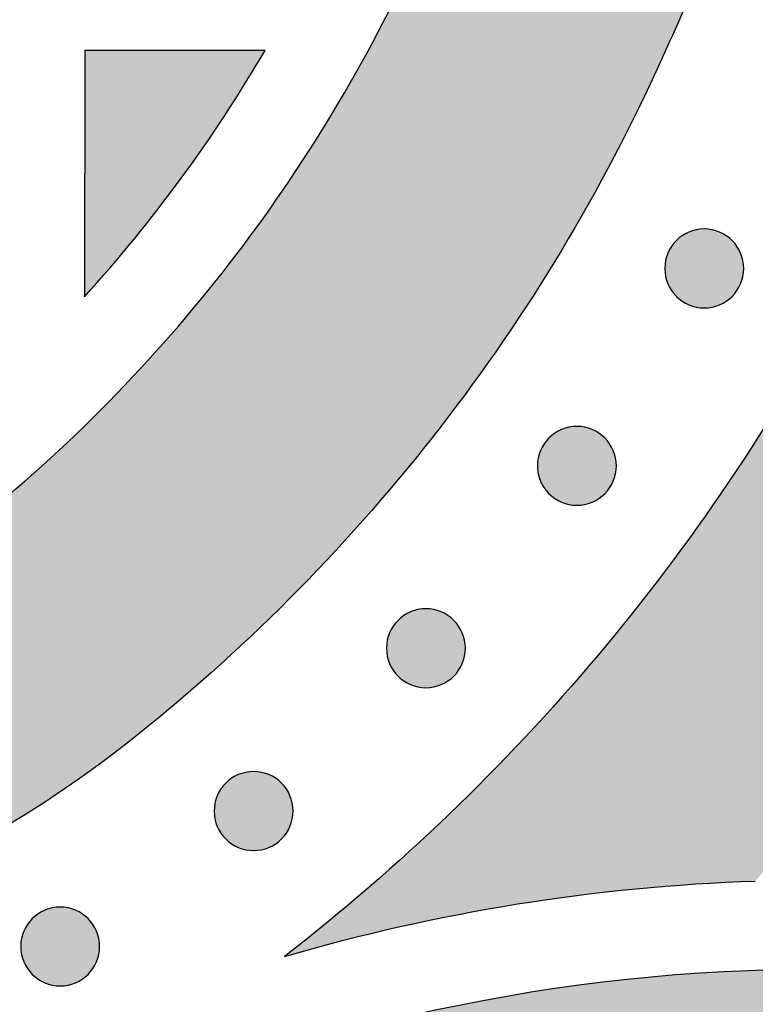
# Model space of a CAD drawing. Header units: millimetres. Extents: x -3873 to -97, y 912 to 4165.
# Tile 372 of 725: x -3300 to -3266, y 1863 to 1908. Entities that reach past the tile are written whole.
import ezdxf

# ---------------------------------------------------------------- set-up
doc = ezdxf.new("R2010")
doc.units = ezdxf.units.MM
doc.layers.add('pattern', color=7, linetype='Continuous', true_color=0x000000)

msp = doc.modelspace()

# ---------------------------------------------------------------- hatches: boundary and pattern name
at = {"layer": 'pattern'}
for points in [[(-3328.195, 1875.591), (-3327.316, 1875.599), (-3326.434, 1875.626), (-3325.551, 1875.671), (-3324.665, 1875.735), (-3323.779, 1875.818), (-3322.893, 1875.919), (-3322.007, 1876.04), (-3321.122, 1876.179), (-3320.238, 1876.338), (-3319.357, 1876.516), (-3318.479, 1876.712), (-3317.604, 1876.928), (-3316.732, 1877.162), (-3315.866, 1877.415), (-3315.005, 1877.687), (-3314.149, 1877.977), (-3313.3, 1878.285), (-3312.458, 1878.611), (-3311.623, 1878.955), (-3310.797, 1879.316), (-3309.979, 1879.695), (-3309.17, 1880.09), (-3308.371, 1880.502), (-3307.582, 1880.93), (-3306.804, 1881.374), (-3306.037, 1881.834), (-3305.281, 1882.308), (-3304.538, 1882.797), (-3303.807, 1883.301), (-3303.088, 1883.817), (-3302.383, 1884.348), (-3301.692, 1884.891), (-3300.111, 1886.196), (-3298.564, 1887.552), (-3297.054, 1888.956), (-3295.583, 1890.407), (-3294.153, 1891.904), (-3292.765, 1893.444), (-3291.423, 1895.025), (-3290.127, 1896.647), (-3288.88, 1898.306), (-3287.682, 1900), (-3286.537, 1901.727), (-3285.444, 1903.485), (-3284.405, 1905.272), (-3283.422, 1907.084), (-3282.494, 1908.92), (-3281.623, 1910.776), (-3275.031, 1925.437), (-3268.732, 1910.172), (-3270.686, 1905.838), (-3271.706, 1903.665), (-3272.792, 1901.516), (-3273.944, 1899.394), (-3275.16, 1897.302), (-3276.439, 1895.243), (-3277.781, 1893.22), (-3279.183, 1891.237), (-3280.643, 1889.294), (-3282.16, 1887.396), (-3283.732, 1885.544), (-3285.357, 1883.741), (-3287.032, 1881.988), (-3288.755, 1880.289), (-3290.523, 1878.645), (-3292.334, 1877.058), (-3294.185, 1875.529), (-3295.072, 1874.832), (-3295.978, 1874.151), (-3296.9, 1873.488), (-3297.838, 1872.842), (-3298.793, 1872.214), (-3299.762, 1871.605), (-3300.747, 1871.015), (-3301.746, 1870.445), (-3302.759, 1869.895), (-3303.784, 1869.367), (-3304.823, 1868.859), (-3305.872, 1868.373), (-3306.933, 1867.909), (-3308.005, 1867.468), (-3309.086, 1867.049), (-3310.176, 1866.653), (-3311.274, 1866.281), (-3312.38, 1865.933), (-3313.492, 1865.608), (-3314.61, 1865.307), (-3315.734, 1865.03), (-3316.861, 1864.778), (-3317.993, 1864.55), (-3319.127, 1864.346), (-3320.263, 1864.167), (-3321.4, 1864.012), (-3322.538, 1863.882), (-3323.675, 1863.776), (-3324.812, 1863.694), (-3325.946, 1863.636), (-3327.078, 1863.601), (-3328.207, 1863.591), (-3329.335, 1863.602), (-3330.467, 1863.638), (-3331.602, 1863.697), (-3332.738, 1863.78), (-3333.875, 1863.887), (-3335.013, 1864.019), (-3336.15, 1864.175), (-3337.286, 1864.355), (-3338.42, 1864.56), (-3339.551, 1864.789), (-3340.679, 1865.042), (-3341.802, 1865.32), (-3342.92, 1865.622), (-3344.032, 1865.948), (-3345.137, 1866.297), (-3346.235, 1866.671), (-3347.324, 1867.067), (-3348.405, 1867.487), (-3349.476, 1867.929), (-3350.537, 1868.394), (-3351.586, 1868.881), (-3352.624, 1869.39), (-3353.649, 1869.92), (-3354.661, 1870.47), (-3355.66, 1871.041), (-3356.644, 1871.632), (-3357.613, 1872.242), (-3358.567, 1872.871), (-3359.505, 1873.518), (-3360.426, 1874.182), (-3361.331, 1874.863), (-3362.218, 1875.561), (-3364.067, 1877.092), (-3365.877, 1878.681), (-3367.643, 1880.327), (-3369.364, 1882.028), (-3371.037, 1883.781), (-3372.66, 1885.586), (-3374.231, 1887.44), (-3375.746, 1889.339), (-3377.205, 1891.283), (-3378.605, 1893.268), (-3379.944, 1895.292), (-3381.222, 1897.352), (-3382.436, 1899.445), (-3383.586, 1901.568), (-3384.67, 1903.719), (-3385.687, 1905.893), (-3387.637, 1910.228), (-3381.323, 1925.488), (-3374.746, 1910.82), (-3373.876, 1908.963), (-3372.951, 1907.127), (-3371.969, 1905.314), (-3370.932, 1903.526), (-3369.841, 1901.767), (-3368.697, 1900.038), (-3367.501, 1898.343), (-3366.255, 1896.683), (-3364.961, 1895.06), (-3363.62, 1893.477), (-3362.234, 1891.936), (-3360.805, 1890.438), (-3359.335, 1888.986), (-3357.826, 1887.58), (-3356.281, 1886.223), (-3354.702, 1884.916), (-3354.011, 1884.372), (-3353.306, 1883.841), (-3352.588, 1883.324), (-3351.858, 1882.82), (-3351.115, 1882.33), (-3350.359, 1881.855), (-3349.593, 1881.395), (-3348.815, 1880.95), (-3348.027, 1880.521), (-3347.228, 1880.108), (-3346.42, 1879.712), (-3345.602, 1879.333), (-3344.776, 1878.971), (-3343.942, 1878.626), (-3343.1, 1878.299), (-3342.251, 1877.99), (-3341.396, 1877.699), (-3340.535, 1877.427), (-3339.668, 1877.173), (-3338.797, 1876.938), (-3337.922, 1876.721), (-3337.044, 1876.524), (-3336.163, 1876.346), (-3335.28, 1876.186), (-3334.395, 1876.046), (-3333.509, 1875.924), (-3332.623, 1875.822), (-3331.737, 1875.738), (-3330.852, 1875.673), (-3329.968, 1875.627), (-3329.086, 1875.6)], [(-3296.629, 1895.176), (-3295.493, 1896.462), (-3294.388, 1897.779), (-3293.318, 1899.124), (-3292.283, 1900.498), (-3291.283, 1901.897), (-3290.321, 1903.322), (-3289.397, 1904.771), (-3288.511, 1906.241), (-3296.619, 1906.249)], [(-3270.017, 1897.701), (-3269.989, 1897.729), (-3269.959, 1897.756), (-3269.93, 1897.783), (-3269.899, 1897.809), (-3269.867, 1897.835), (-3269.835, 1897.86), (-3269.801, 1897.884), (-3269.767, 1897.908), (-3269.732, 1897.932), (-3269.697, 1897.955), (-3269.66, 1897.976), (-3269.623, 1897.998), (-3269.585, 1898.018), (-3269.546, 1898.038), (-3269.507, 1898.057), (-3269.466, 1898.075), (-3269.426, 1898.092), (-3269.384, 1898.108), (-3269.342, 1898.123), (-3269.3, 1898.137), (-3269.257, 1898.15), (-3269.213, 1898.162), (-3269.17, 1898.173), (-3269.125, 1898.183), (-3269.081, 1898.191), (-3269.036, 1898.199), (-3268.99, 1898.205), (-3268.945, 1898.21), (-3268.899, 1898.215), (-3268.853, 1898.218), (-3268.808, 1898.219), (-3268.762, 1898.22), (-3268.716, 1898.219), (-3268.67, 1898.217), (-3268.624, 1898.214), (-3268.578, 1898.21), (-3268.533, 1898.205), (-3268.488, 1898.198), (-3268.443, 1898.191), (-3268.398, 1898.182), (-3268.354, 1898.172), (-3268.31, 1898.161), (-3268.266, 1898.149), (-3268.223, 1898.136), (-3268.181, 1898.122), (-3268.139, 1898.106), (-3268.098, 1898.09), (-3268.057, 1898.073), (-3268.017, 1898.055), (-3267.978, 1898.036), (-3267.939, 1898.017), (-3267.901, 1897.996), (-3267.864, 1897.975), (-3267.827, 1897.953), (-3267.791, 1897.93), (-3267.757, 1897.907), (-3267.722, 1897.882), (-3267.689, 1897.858), (-3267.657, 1897.832), (-3267.625, 1897.807), (-3267.594, 1897.78), (-3267.565, 1897.754), (-3267.536, 1897.726), (-3267.507, 1897.699), (-3267.48, 1897.671), (-3267.453, 1897.642), (-3267.426, 1897.612), (-3267.4, 1897.581), (-3267.374, 1897.549), (-3267.349, 1897.517), (-3267.324, 1897.484), (-3267.3, 1897.449), (-3267.277, 1897.415), (-3267.254, 1897.379), (-3267.232, 1897.342), (-3267.211, 1897.305), (-3267.191, 1897.267), (-3267.171, 1897.228), (-3267.152, 1897.189), (-3267.134, 1897.149), (-3267.117, 1897.108), (-3267.101, 1897.067), (-3267.086, 1897.025), (-3267.072, 1896.982), (-3267.059, 1896.939), (-3267.047, 1896.896), (-3267.036, 1896.852), (-3267.026, 1896.807), (-3267.018, 1896.763), (-3267.01, 1896.718), (-3267.004, 1896.673), (-3266.998, 1896.627), (-3266.994, 1896.581), (-3266.991, 1896.536), (-3266.99, 1896.49), (-3266.989, 1896.444), (-3266.99, 1896.398), (-3266.991, 1896.352), (-3266.994, 1896.306), (-3266.999, 1896.261), (-3267.004, 1896.215), (-3267.011, 1896.17), (-3267.018, 1896.125), (-3267.027, 1896.08), (-3267.037, 1896.036), (-3267.048, 1895.992), (-3267.06, 1895.949), (-3267.073, 1895.906), (-3267.087, 1895.863), (-3267.102, 1895.821), (-3267.119, 1895.78), (-3267.136, 1895.739), (-3267.154, 1895.699), (-3267.172, 1895.66), (-3267.192, 1895.621), (-3267.213, 1895.583), (-3267.234, 1895.546), (-3267.256, 1895.509), (-3267.279, 1895.474), (-3267.302, 1895.439), (-3267.326, 1895.405), (-3267.351, 1895.371), (-3267.376, 1895.339), (-3267.402, 1895.307), (-3267.428, 1895.277), (-3267.455, 1895.247), (-3267.482, 1895.218), (-3267.51, 1895.19), (-3267.538, 1895.162), (-3267.567, 1895.135), (-3267.597, 1895.108), (-3267.628, 1895.082), (-3267.659, 1895.056), (-3267.692, 1895.031), (-3267.725, 1895.007), (-3267.759, 1894.983), (-3267.794, 1894.959), (-3267.83, 1894.937), (-3267.867, 1894.915), (-3267.904, 1894.893), (-3267.942, 1894.873), (-3267.981, 1894.853), (-3268.02, 1894.834), (-3268.06, 1894.816), (-3268.101, 1894.799), (-3268.142, 1894.783), (-3268.184, 1894.768), (-3268.227, 1894.754), (-3268.27, 1894.741), (-3268.313, 1894.729), (-3268.357, 1894.718), (-3268.401, 1894.709), (-3268.446, 1894.7), (-3268.491, 1894.692), (-3268.536, 1894.686), (-3268.582, 1894.681), (-3268.627, 1894.676), (-3268.673, 1894.673), (-3268.719, 1894.672), (-3268.765, 1894.671), (-3268.811, 1894.672), (-3268.857, 1894.674), (-3268.903, 1894.677), (-3268.948, 1894.681), (-3268.994, 1894.686), (-3269.039, 1894.693), (-3269.084, 1894.7), (-3269.129, 1894.709), (-3269.173, 1894.719), (-3269.217, 1894.73), (-3269.26, 1894.742), (-3269.303, 1894.755), (-3269.346, 1894.769), (-3269.388, 1894.785), (-3269.429, 1894.801), (-3269.47, 1894.818), (-3269.51, 1894.836), (-3269.549, 1894.855), (-3269.588, 1894.874), (-3269.626, 1894.895), (-3269.663, 1894.916), (-3269.699, 1894.938), (-3269.735, 1894.961), (-3269.77, 1894.984), (-3269.804, 1895.009), (-3269.837, 1895.033), (-3269.87, 1895.059), (-3269.901, 1895.084), (-3269.932, 1895.111), (-3269.962, 1895.137), (-3269.991, 1895.165), (-3270.019, 1895.192), (-3270.047, 1895.22), (-3270.074, 1895.249), (-3270.1, 1895.279), (-3270.127, 1895.31), (-3270.152, 1895.342), (-3270.178, 1895.374), (-3270.202, 1895.407), (-3270.226, 1895.442), (-3270.25, 1895.476), (-3270.272, 1895.512), (-3270.294, 1895.549), (-3270.316, 1895.586), (-3270.336, 1895.624), (-3270.356, 1895.663), (-3270.374, 1895.702), (-3270.392, 1895.742), (-3270.409, 1895.783), (-3270.425, 1895.824), (-3270.44, 1895.866), (-3270.455, 1895.909), (-3270.468, 1895.952), (-3270.48, 1895.995), (-3270.49, 1896.039), (-3270.5, 1896.084), (-3270.509, 1896.128), (-3270.517, 1896.173), (-3270.523, 1896.218), (-3270.528, 1896.264), (-3270.532, 1896.31), (-3270.535, 1896.355), (-3270.537, 1896.401), (-3270.538, 1896.447), (-3270.537, 1896.493), (-3270.535, 1896.539), (-3270.532, 1896.585), (-3270.528, 1896.63), (-3270.523, 1896.676), (-3270.516, 1896.721), (-3270.508, 1896.766), (-3270.5, 1896.811), (-3270.49, 1896.855), (-3270.479, 1896.899), (-3270.467, 1896.942), (-3270.453, 1896.985), (-3270.439, 1897.028), (-3270.424, 1897.07), (-3270.408, 1897.111), (-3270.391, 1897.152), (-3270.373, 1897.192), (-3270.354, 1897.231), (-3270.334, 1897.27), (-3270.314, 1897.308), (-3270.293, 1897.345), (-3270.271, 1897.382), (-3270.248, 1897.417), (-3270.224, 1897.452), (-3270.2, 1897.486), (-3270.176, 1897.52), (-3270.15, 1897.552), (-3270.125, 1897.584), (-3270.098, 1897.614), (-3270.071, 1897.644), (-3270.044, 1897.673)], [(-3287.639, 1865.516), (-3285.053, 1866.229), (-3282.442, 1866.861), (-3279.81, 1867.412), (-3277.16, 1867.879), (-3274.497, 1868.264), (-3271.825, 1868.564), (-3269.147, 1868.779), (-3266.468, 1868.91), (-3265.171, 1870.386), (-3263.902, 1871.886), (-3262.661, 1873.41), (-3261.448, 1874.958), (-3260.265, 1876.528), (-3259.111, 1878.12), (-3257.988, 1879.733), (-3256.896, 1881.365), (-3262.618, 1895.232), (-3263.788, 1893.1), (-3265.016, 1890.996), (-3266.302, 1888.919), (-3267.644, 1886.874), (-3269.042, 1884.862), (-3270.494, 1882.886), (-3271.999, 1880.947), (-3273.555, 1879.049), (-3275.161, 1877.192), (-3276.815, 1875.379), (-3278.515, 1873.611), (-3280.259, 1871.891), (-3282.046, 1870.22), (-3283.873, 1868.6), (-3285.738, 1867.031)], [(-3275.744, 1888.828), (-3275.715, 1888.856), (-3275.686, 1888.883), (-3275.657, 1888.91), (-3275.626, 1888.936), (-3275.594, 1888.962), (-3275.562, 1888.987), (-3275.528, 1889.011), (-3275.494, 1889.035), (-3275.459, 1889.059), (-3275.424, 1889.081), (-3275.387, 1889.103), (-3275.35, 1889.125), (-3275.312, 1889.145), (-3275.273, 1889.165), (-3275.234, 1889.184), (-3275.193, 1889.201), (-3275.153, 1889.218), (-3275.111, 1889.235), (-3275.069, 1889.25), (-3275.027, 1889.264), (-3274.984, 1889.277), (-3274.94, 1889.289), (-3274.896, 1889.3), (-3274.852, 1889.309), (-3274.808, 1889.318), (-3274.763, 1889.326), (-3274.717, 1889.332), (-3274.672, 1889.337), (-3274.626, 1889.342), (-3274.58, 1889.344), (-3274.534, 1889.346), (-3274.489, 1889.347), (-3274.443, 1889.346), (-3274.397, 1889.344), (-3274.351, 1889.341), (-3274.305, 1889.337), (-3274.26, 1889.332), (-3274.215, 1889.325), (-3274.17, 1889.318), (-3274.125, 1889.309), (-3274.081, 1889.299), (-3274.037, 1889.288), (-3273.993, 1889.276), (-3273.95, 1889.263), (-3273.908, 1889.249), (-3273.866, 1889.233), (-3273.825, 1889.217), (-3273.784, 1889.2), (-3273.744, 1889.182), (-3273.705, 1889.163), (-3273.666, 1889.144), (-3273.628, 1889.123), (-3273.591, 1889.102), (-3273.554, 1889.08), (-3273.518, 1889.057), (-3273.483, 1889.033), (-3273.449, 1889.009), (-3273.416, 1888.985), (-3273.384, 1888.959), (-3273.352, 1888.934), (-3273.321, 1888.907), (-3273.292, 1888.881), (-3273.263, 1888.853), (-3273.234, 1888.826), (-3273.207, 1888.798), (-3273.18, 1888.769), (-3273.153, 1888.739), (-3273.127, 1888.708), (-3273.101, 1888.676), (-3273.076, 1888.644), (-3273.051, 1888.611), (-3273.027, 1888.576), (-3273.004, 1888.542), (-3272.981, 1888.506), (-3272.959, 1888.469), (-3272.938, 1888.432), (-3272.918, 1888.394), (-3272.898, 1888.355), (-3272.879, 1888.316), (-3272.861, 1888.276), (-3272.844, 1888.235), (-3272.828, 1888.194), (-3272.813, 1888.152), (-3272.799, 1888.109), (-3272.786, 1888.066), (-3272.774, 1888.023), (-3272.763, 1887.979), (-3272.753, 1887.934), (-3272.745, 1887.89), (-3272.737, 1887.845), (-3272.731, 1887.8), (-3272.725, 1887.754), (-3272.721, 1887.708), (-3272.718, 1887.663), (-3272.717, 1887.617), (-3272.716, 1887.571), (-3272.717, 1887.525), (-3272.718, 1887.479), (-3272.721, 1887.433), (-3272.726, 1887.388), (-3272.731, 1887.342), (-3272.737, 1887.297), (-3272.745, 1887.252), (-3272.754, 1887.207), (-3272.764, 1887.163), (-3272.775, 1887.119), (-3272.787, 1887.076), (-3272.8, 1887.033), (-3272.814, 1886.99), (-3272.829, 1886.948), (-3272.846, 1886.907), (-3272.863, 1886.866), (-3272.881, 1886.826), (-3272.899, 1886.787), (-3272.919, 1886.748), (-3272.94, 1886.71), (-3272.961, 1886.673), (-3272.983, 1886.636), (-3273.006, 1886.601), (-3273.029, 1886.566), (-3273.053, 1886.532), (-3273.078, 1886.498), (-3273.103, 1886.466), (-3273.129, 1886.434), (-3273.155, 1886.404), (-3273.182, 1886.374), (-3273.209, 1886.345), (-3273.237, 1886.317), (-3273.265, 1886.289), (-3273.294, 1886.262), (-3273.324, 1886.235), (-3273.355, 1886.209), (-3273.386, 1886.183), (-3273.419, 1886.158), (-3273.452, 1886.134), (-3273.486, 1886.11), (-3273.521, 1886.086), (-3273.557, 1886.063), (-3273.593, 1886.041), (-3273.631, 1886.02), (-3273.669, 1886), (-3273.708, 1885.98), (-3273.747, 1885.961), (-3273.787, 1885.943), (-3273.828, 1885.926), (-3273.869, 1885.91), (-3273.911, 1885.895), (-3273.954, 1885.881), (-3273.997, 1885.868), (-3274.04, 1885.856), (-3274.084, 1885.845), (-3274.128, 1885.835), (-3274.173, 1885.827), (-3274.218, 1885.819), (-3274.263, 1885.813), (-3274.309, 1885.807), (-3274.354, 1885.803), (-3274.4, 1885.8), (-3274.446, 1885.799), (-3274.492, 1885.798), (-3274.538, 1885.799), (-3274.584, 1885.801), (-3274.63, 1885.804), (-3274.675, 1885.808), (-3274.721, 1885.813), (-3274.766, 1885.82), (-3274.811, 1885.827), (-3274.855, 1885.836), (-3274.9, 1885.846), (-3274.944, 1885.857), (-3274.987, 1885.869), (-3275.03, 1885.882), (-3275.073, 1885.896), (-3275.114, 1885.912), (-3275.156, 1885.928), (-3275.197, 1885.945), (-3275.237, 1885.963), (-3275.276, 1885.982), (-3275.315, 1886.001), (-3275.353, 1886.022), (-3275.39, 1886.043), (-3275.426, 1886.065), (-3275.462, 1886.088), (-3275.497, 1886.111), (-3275.531, 1886.136), (-3275.564, 1886.16), (-3275.597, 1886.185), (-3275.628, 1886.211), (-3275.659, 1886.238), (-3275.689, 1886.264), (-3275.718, 1886.291), (-3275.746, 1886.319), (-3275.774, 1886.347), (-3275.801, 1886.376), (-3275.827, 1886.406), (-3275.854, 1886.437), (-3275.879, 1886.469), (-3275.905, 1886.501), (-3275.929, 1886.534), (-3275.953, 1886.568), (-3275.977, 1886.603), (-3275.999, 1886.639), (-3276.021, 1886.676), (-3276.042, 1886.713), (-3276.063, 1886.751), (-3276.083, 1886.79), (-3276.101, 1886.829), (-3276.119, 1886.869), (-3276.136, 1886.91), (-3276.152, 1886.951), (-3276.167, 1886.993), (-3276.181, 1887.036), (-3276.195, 1887.079), (-3276.207, 1887.122), (-3276.217, 1887.166), (-3276.227, 1887.211), (-3276.236, 1887.255), (-3276.244, 1887.3), (-3276.25, 1887.345), (-3276.255, 1887.391), (-3276.259, 1887.437), (-3276.262, 1887.482), (-3276.264, 1887.528), (-3276.265, 1887.574), (-3276.264, 1887.62), (-3276.262, 1887.666), (-3276.259, 1887.712), (-3276.255, 1887.757), (-3276.25, 1887.803), (-3276.243, 1887.848), (-3276.235, 1887.893), (-3276.227, 1887.938), (-3276.217, 1887.982), (-3276.206, 1888.026), (-3276.194, 1888.069), (-3276.18, 1888.112), (-3276.166, 1888.155), (-3276.151, 1888.197), (-3276.135, 1888.238), (-3276.118, 1888.279), (-3276.1, 1888.319), (-3276.081, 1888.358), (-3276.061, 1888.397), (-3276.041, 1888.435), (-3276.02, 1888.472), (-3275.997, 1888.509), (-3275.975, 1888.544), (-3275.951, 1888.579), (-3275.927, 1888.613), (-3275.902, 1888.647), (-3275.877, 1888.679), (-3275.851, 1888.711), (-3275.825, 1888.741), (-3275.798, 1888.771), (-3275.771, 1888.8)], [(-3282.532, 1880.63), (-3282.504, 1880.657), (-3282.475, 1880.684), (-3282.445, 1880.711), (-3282.414, 1880.737), (-3282.382, 1880.763), (-3282.35, 1880.788), (-3282.317, 1880.813), (-3282.282, 1880.837), (-3282.248, 1880.86), (-3282.212, 1880.883), (-3282.175, 1880.905), (-3282.138, 1880.926), (-3282.1, 1880.947), (-3282.061, 1880.966), (-3282.022, 1880.985), (-3281.982, 1881.003), (-3281.941, 1881.02), (-3281.9, 1881.036), (-3281.858, 1881.051), (-3281.815, 1881.065), (-3281.772, 1881.078), (-3281.729, 1881.09), (-3281.685, 1881.101), (-3281.64, 1881.111), (-3281.596, 1881.12), (-3281.551, 1881.127), (-3281.505, 1881.134), (-3281.46, 1881.139), (-3281.414, 1881.143), (-3281.369, 1881.146), (-3281.323, 1881.148), (-3281.277, 1881.148), (-3281.231, 1881.148), (-3281.185, 1881.146), (-3281.139, 1881.143), (-3281.094, 1881.139), (-3281.048, 1881.133), (-3281.003, 1881.127), (-3280.958, 1881.119), (-3280.913, 1881.11), (-3280.869, 1881.1), (-3280.825, 1881.089), (-3280.782, 1881.077), (-3280.739, 1881.064), (-3280.696, 1881.05), (-3280.654, 1881.035), (-3280.613, 1881.019), (-3280.572, 1881.002), (-3280.532, 1880.984), (-3280.493, 1880.965), (-3280.454, 1880.945), (-3280.416, 1880.925), (-3280.379, 1880.903), (-3280.342, 1880.881), (-3280.307, 1880.858), (-3280.272, 1880.835), (-3280.238, 1880.811), (-3280.204, 1880.786), (-3280.172, 1880.761), (-3280.14, 1880.735), (-3280.11, 1880.709), (-3280.08, 1880.682), (-3280.051, 1880.655), (-3280.023, 1880.627), (-3279.995, 1880.599), (-3279.968, 1880.57), (-3279.941, 1880.54), (-3279.915, 1880.51), (-3279.889, 1880.478), (-3279.864, 1880.445), (-3279.84, 1880.412), (-3279.816, 1880.378), (-3279.792, 1880.343), (-3279.769, 1880.307), (-3279.747, 1880.271), (-3279.726, 1880.233), (-3279.706, 1880.195), (-3279.686, 1880.157), (-3279.667, 1880.117), (-3279.649, 1880.077), (-3279.632, 1880.036), (-3279.616, 1879.995), (-3279.601, 1879.953), (-3279.587, 1879.911), (-3279.574, 1879.868), (-3279.562, 1879.824), (-3279.551, 1879.78), (-3279.541, 1879.736), (-3279.533, 1879.691), (-3279.525, 1879.646), (-3279.519, 1879.601), (-3279.513, 1879.556), (-3279.509, 1879.51), (-3279.506, 1879.464), (-3279.505, 1879.418), (-3279.504, 1879.372), (-3279.505, 1879.326), (-3279.507, 1879.281), (-3279.51, 1879.235), (-3279.514, 1879.189), (-3279.519, 1879.144), (-3279.526, 1879.098), (-3279.533, 1879.053), (-3279.542, 1879.009), (-3279.552, 1878.964), (-3279.563, 1878.921), (-3279.575, 1878.877), (-3279.588, 1878.834), (-3279.602, 1878.792), (-3279.618, 1878.75), (-3279.634, 1878.708), (-3279.651, 1878.668), (-3279.669, 1878.628), (-3279.688, 1878.588), (-3279.707, 1878.55), (-3279.728, 1878.512), (-3279.749, 1878.474), (-3279.771, 1878.438), (-3279.794, 1878.402), (-3279.817, 1878.367), (-3279.842, 1878.333), (-3279.866, 1878.3), (-3279.891, 1878.267), (-3279.917, 1878.236), (-3279.944, 1878.205), (-3279.97, 1878.175), (-3279.997, 1878.146), (-3280.025, 1878.118), (-3280.053, 1878.091), (-3280.082, 1878.064), (-3280.112, 1878.037), (-3280.143, 1878.011), (-3280.175, 1877.985), (-3280.207, 1877.96), (-3280.24, 1877.935), (-3280.274, 1877.911), (-3280.309, 1877.888), (-3280.345, 1877.865), (-3280.382, 1877.843), (-3280.419, 1877.822), (-3280.457, 1877.801), (-3280.496, 1877.782), (-3280.535, 1877.763), (-3280.575, 1877.745), (-3280.616, 1877.728), (-3280.657, 1877.712), (-3280.699, 1877.697), (-3280.742, 1877.683), (-3280.785, 1877.67), (-3280.828, 1877.658), (-3280.872, 1877.647), (-3280.917, 1877.637), (-3280.961, 1877.628), (-3281.006, 1877.621), (-3281.051, 1877.614), (-3281.097, 1877.609), (-3281.143, 1877.605), (-3281.188, 1877.602), (-3281.234, 1877.6), (-3281.28, 1877.6), (-3281.326, 1877.6), (-3281.372, 1877.602), (-3281.418, 1877.605), (-3281.463, 1877.609), (-3281.509, 1877.615), (-3281.554, 1877.621), (-3281.599, 1877.629), (-3281.644, 1877.638), (-3281.688, 1877.648), (-3281.732, 1877.659), (-3281.775, 1877.671), (-3281.818, 1877.684), (-3281.861, 1877.698), (-3281.903, 1877.713), (-3281.944, 1877.729), (-3281.985, 1877.746), (-3282.025, 1877.764), (-3282.064, 1877.783), (-3282.103, 1877.803), (-3282.141, 1877.823), (-3282.178, 1877.845), (-3282.215, 1877.867), (-3282.25, 1877.89), (-3282.285, 1877.913), (-3282.319, 1877.937), (-3282.353, 1877.962), (-3282.385, 1877.987), (-3282.417, 1878.013), (-3282.447, 1878.039), (-3282.477, 1878.066), (-3282.506, 1878.093), (-3282.534, 1878.121), (-3282.562, 1878.149), (-3282.589, 1878.178), (-3282.616, 1878.208), (-3282.642, 1878.238), (-3282.668, 1878.27), (-3282.693, 1878.303), (-3282.717, 1878.336), (-3282.741, 1878.37), (-3282.765, 1878.405), (-3282.787, 1878.441), (-3282.809, 1878.477), (-3282.831, 1878.515), (-3282.851, 1878.553), (-3282.871, 1878.591), (-3282.89, 1878.631), (-3282.907, 1878.671), (-3282.924, 1878.712), (-3282.941, 1878.753), (-3282.956, 1878.795), (-3282.97, 1878.837), (-3282.983, 1878.88), (-3282.995, 1878.924), (-3283.006, 1878.968), (-3283.015, 1879.012), (-3283.024, 1879.057), (-3283.032, 1879.102), (-3283.038, 1879.147), (-3283.043, 1879.192), (-3283.048, 1879.238), (-3283.05, 1879.284), (-3283.052, 1879.33), (-3283.053, 1879.376), (-3283.052, 1879.422), (-3283.05, 1879.467), (-3283.047, 1879.513), (-3283.043, 1879.559), (-3283.038, 1879.604), (-3283.031, 1879.65), (-3283.024, 1879.695), (-3283.015, 1879.739), (-3283.005, 1879.784), (-3282.994, 1879.827), (-3282.982, 1879.871), (-3282.969, 1879.914), (-3282.954, 1879.956), (-3282.939, 1879.998), (-3282.923, 1880.04), (-3282.906, 1880.08), (-3282.888, 1880.12), (-3282.869, 1880.16), (-3282.85, 1880.198), (-3282.829, 1880.236), (-3282.808, 1880.274), (-3282.786, 1880.31), (-3282.763, 1880.346), (-3282.739, 1880.381), (-3282.715, 1880.415), (-3282.691, 1880.448), (-3282.665, 1880.481), (-3282.64, 1880.512), (-3282.613, 1880.543), (-3282.587, 1880.573), (-3282.559, 1880.602)], [(-3290.277, 1873.313), (-3290.249, 1873.34), (-3290.22, 1873.368), (-3290.19, 1873.394), (-3290.16, 1873.42), (-3290.128, 1873.446), (-3290.095, 1873.471), (-3290.062, 1873.496), (-3290.028, 1873.52), (-3289.993, 1873.543), (-3289.957, 1873.566), (-3289.921, 1873.588), (-3289.884, 1873.609), (-3289.846, 1873.63), (-3289.807, 1873.649), (-3289.767, 1873.668), (-3289.727, 1873.686), (-3289.686, 1873.703), (-3289.645, 1873.719), (-3289.603, 1873.734), (-3289.561, 1873.748), (-3289.518, 1873.761), (-3289.474, 1873.773), (-3289.43, 1873.784), (-3289.386, 1873.794), (-3289.341, 1873.803), (-3289.296, 1873.81), (-3289.251, 1873.817), (-3289.206, 1873.822), (-3289.16, 1873.826), (-3289.114, 1873.829), (-3289.068, 1873.831), (-3289.022, 1873.831), (-3288.976, 1873.831), (-3288.931, 1873.829), (-3288.885, 1873.826), (-3288.839, 1873.822), (-3288.794, 1873.816), (-3288.748, 1873.81), (-3288.703, 1873.802), (-3288.659, 1873.793), (-3288.615, 1873.784), (-3288.571, 1873.773), (-3288.527, 1873.76), (-3288.484, 1873.747), (-3288.442, 1873.733), (-3288.4, 1873.718), (-3288.359, 1873.702), (-3288.318, 1873.685), (-3288.278, 1873.667), (-3288.238, 1873.648), (-3288.2, 1873.628), (-3288.162, 1873.608), (-3288.124, 1873.586), (-3288.088, 1873.564), (-3288.052, 1873.542), (-3288.017, 1873.518), (-3287.983, 1873.494), (-3287.95, 1873.469), (-3287.918, 1873.444), (-3287.886, 1873.418), (-3287.855, 1873.392), (-3287.825, 1873.365), (-3287.796, 1873.338), (-3287.768, 1873.311), (-3287.741, 1873.282), (-3287.714, 1873.253), (-3287.687, 1873.223), (-3287.661, 1873.193), (-3287.635, 1873.161), (-3287.61, 1873.129), (-3287.585, 1873.095), (-3287.561, 1873.061), (-3287.538, 1873.026), (-3287.515, 1872.99), (-3287.493, 1872.954), (-3287.472, 1872.917), (-3287.451, 1872.879), (-3287.432, 1872.84), (-3287.413, 1872.8), (-3287.395, 1872.76), (-3287.378, 1872.72), (-3287.362, 1872.678), (-3287.347, 1872.636), (-3287.333, 1872.594), (-3287.32, 1872.551), (-3287.308, 1872.507), (-3287.297, 1872.463), (-3287.287, 1872.419), (-3287.278, 1872.374), (-3287.271, 1872.329), (-3287.264, 1872.284), (-3287.259, 1872.239), (-3287.255, 1872.193), (-3287.252, 1872.147), (-3287.25, 1872.101), (-3287.25, 1872.055), (-3287.25, 1872.01), (-3287.252, 1871.964), (-3287.255, 1871.918), (-3287.259, 1871.872), (-3287.265, 1871.827), (-3287.271, 1871.782), (-3287.279, 1871.737), (-3287.288, 1871.692), (-3287.298, 1871.648), (-3287.309, 1871.604), (-3287.321, 1871.56), (-3287.334, 1871.517), (-3287.348, 1871.475), (-3287.363, 1871.433), (-3287.379, 1871.392), (-3287.396, 1871.351), (-3287.414, 1871.311), (-3287.433, 1871.271), (-3287.453, 1871.233), (-3287.473, 1871.195), (-3287.495, 1871.157), (-3287.517, 1871.121), (-3287.54, 1871.085), (-3287.563, 1871.05), (-3287.587, 1871.016), (-3287.612, 1870.983), (-3287.637, 1870.951), (-3287.663, 1870.919), (-3287.689, 1870.888), (-3287.716, 1870.858), (-3287.743, 1870.829), (-3287.771, 1870.801), (-3287.799, 1870.774), (-3287.828, 1870.747), (-3287.858, 1870.72), (-3287.889, 1870.694), (-3287.92, 1870.668), (-3287.953, 1870.643), (-3287.986, 1870.618), (-3288.02, 1870.594), (-3288.055, 1870.571), (-3288.091, 1870.548), (-3288.127, 1870.526), (-3288.165, 1870.505), (-3288.203, 1870.484), (-3288.241, 1870.465), (-3288.281, 1870.446), (-3288.321, 1870.428), (-3288.362, 1870.411), (-3288.403, 1870.395), (-3288.445, 1870.38), (-3288.487, 1870.366), (-3288.53, 1870.353), (-3288.574, 1870.341), (-3288.618, 1870.33), (-3288.662, 1870.32), (-3288.707, 1870.311), (-3288.752, 1870.304), (-3288.797, 1870.297), (-3288.843, 1870.292), (-3288.888, 1870.288), (-3288.934, 1870.285), (-3288.98, 1870.283), (-3289.026, 1870.283), (-3289.072, 1870.283), (-3289.118, 1870.285), (-3289.163, 1870.288), (-3289.209, 1870.292), (-3289.254, 1870.298), (-3289.3, 1870.304), (-3289.345, 1870.312), (-3289.389, 1870.321), (-3289.434, 1870.331), (-3289.477, 1870.342), (-3289.521, 1870.354), (-3289.564, 1870.367), (-3289.606, 1870.381), (-3289.648, 1870.396), (-3289.69, 1870.412), (-3289.73, 1870.429), (-3289.77, 1870.447), (-3289.81, 1870.466), (-3289.849, 1870.486), (-3289.887, 1870.507), (-3289.924, 1870.528), (-3289.96, 1870.55), (-3289.996, 1870.573), (-3290.031, 1870.596), (-3290.065, 1870.62), (-3290.098, 1870.645), (-3290.131, 1870.67), (-3290.162, 1870.696), (-3290.193, 1870.722), (-3290.223, 1870.749), (-3290.252, 1870.776), (-3290.28, 1870.804), (-3290.307, 1870.832), (-3290.335, 1870.861), (-3290.361, 1870.891), (-3290.387, 1870.922), (-3290.413, 1870.953), (-3290.438, 1870.986), (-3290.463, 1871.019), (-3290.487, 1871.053), (-3290.51, 1871.088), (-3290.533, 1871.124), (-3290.555, 1871.16), (-3290.576, 1871.198), (-3290.597, 1871.236), (-3290.616, 1871.274), (-3290.635, 1871.314), (-3290.653, 1871.354), (-3290.67, 1871.395), (-3290.686, 1871.436), (-3290.701, 1871.478), (-3290.715, 1871.521), (-3290.728, 1871.564), (-3290.74, 1871.607), (-3290.751, 1871.651), (-3290.761, 1871.695), (-3290.77, 1871.74), (-3290.777, 1871.785), (-3290.784, 1871.83), (-3290.789, 1871.876), (-3290.793, 1871.921), (-3290.796, 1871.967), (-3290.798, 1872.013), (-3290.798, 1872.059), (-3290.798, 1872.105), (-3290.796, 1872.151), (-3290.793, 1872.196), (-3290.789, 1872.242), (-3290.783, 1872.288), (-3290.777, 1872.333), (-3290.769, 1872.378), (-3290.76, 1872.422), (-3290.75, 1872.467), (-3290.739, 1872.511), (-3290.727, 1872.554), (-3290.714, 1872.597), (-3290.7, 1872.639), (-3290.685, 1872.681), (-3290.669, 1872.723), (-3290.652, 1872.763), (-3290.634, 1872.803), (-3290.615, 1872.843), (-3290.595, 1872.882), (-3290.575, 1872.92), (-3290.553, 1872.957), (-3290.531, 1872.993), (-3290.509, 1873.029), (-3290.485, 1873.064), (-3290.461, 1873.098), (-3290.436, 1873.131), (-3290.411, 1873.164), (-3290.385, 1873.195), (-3290.359, 1873.226), (-3290.332, 1873.256), (-3290.305, 1873.285)], [(-3298.975, 1867.223), (-3298.947, 1867.251), (-3298.918, 1867.278), (-3298.888, 1867.304), (-3298.857, 1867.331), (-3298.825, 1867.356), (-3298.793, 1867.382), (-3298.76, 1867.406), (-3298.725, 1867.43), (-3298.69, 1867.454), (-3298.655, 1867.476), (-3298.618, 1867.498), (-3298.581, 1867.519), (-3298.543, 1867.54), (-3298.504, 1867.56), (-3298.465, 1867.578), (-3298.425, 1867.596), (-3298.384, 1867.613), (-3298.342, 1867.629), (-3298.301, 1867.644), (-3298.258, 1867.658), (-3298.215, 1867.672), (-3298.172, 1867.683), (-3298.128, 1867.694), (-3298.083, 1867.704), (-3298.039, 1867.713), (-3297.994, 1867.721), (-3297.948, 1867.727), (-3297.903, 1867.732), (-3297.857, 1867.736), (-3297.812, 1867.739), (-3297.766, 1867.741), (-3297.72, 1867.742), (-3297.674, 1867.741), (-3297.628, 1867.739), (-3297.582, 1867.736), (-3297.536, 1867.732), (-3297.491, 1867.727), (-3297.446, 1867.72), (-3297.401, 1867.712), (-3297.356, 1867.704), (-3297.312, 1867.694), (-3297.268, 1867.683), (-3297.225, 1867.671), (-3297.182, 1867.657), (-3297.139, 1867.643), (-3297.097, 1867.628), (-3297.056, 1867.612), (-3297.015, 1867.595), (-3296.975, 1867.577), (-3296.936, 1867.558), (-3296.897, 1867.538), (-3296.859, 1867.518), (-3296.822, 1867.497), (-3296.785, 1867.474), (-3296.75, 1867.452), (-3296.715, 1867.428), (-3296.681, 1867.404), (-3296.647, 1867.379), (-3296.615, 1867.354), (-3296.583, 1867.328), (-3296.553, 1867.302), (-3296.523, 1867.275), (-3296.494, 1867.248), (-3296.466, 1867.221), (-3296.438, 1867.192), (-3296.411, 1867.163), (-3296.384, 1867.134), (-3296.358, 1867.103), (-3296.332, 1867.071), (-3296.307, 1867.039), (-3296.282, 1867.005), (-3296.258, 1866.971), (-3296.235, 1866.936), (-3296.212, 1866.901), (-3296.19, 1866.864), (-3296.169, 1866.827), (-3296.149, 1866.789), (-3296.129, 1866.75), (-3296.11, 1866.711), (-3296.092, 1866.67), (-3296.075, 1866.63), (-3296.059, 1866.588), (-3296.044, 1866.546), (-3296.03, 1866.504), (-3296.017, 1866.461), (-3296.005, 1866.417), (-3295.994, 1866.373), (-3295.984, 1866.329), (-3295.976, 1866.284), (-3295.968, 1866.24), (-3295.962, 1866.194), (-3295.956, 1866.149), (-3295.952, 1866.103), (-3295.949, 1866.057), (-3295.948, 1866.011), (-3295.947, 1865.966), (-3295.948, 1865.92), (-3295.95, 1865.874), (-3295.953, 1865.828), (-3295.957, 1865.782), (-3295.962, 1865.737), (-3295.969, 1865.692), (-3295.976, 1865.647), (-3295.985, 1865.602), (-3295.995, 1865.558), (-3296.006, 1865.514), (-3296.018, 1865.47), (-3296.031, 1865.427), (-3296.045, 1865.385), (-3296.061, 1865.343), (-3296.077, 1865.302), (-3296.094, 1865.261), (-3296.112, 1865.221), (-3296.131, 1865.181), (-3296.15, 1865.143), (-3296.171, 1865.105), (-3296.192, 1865.068), (-3296.214, 1865.031), (-3296.237, 1864.995), (-3296.26, 1864.96), (-3296.284, 1864.926), (-3296.309, 1864.893), (-3296.334, 1864.861), (-3296.36, 1864.829), (-3296.386, 1864.798), (-3296.413, 1864.769), (-3296.44, 1864.74), (-3296.468, 1864.711), (-3296.496, 1864.684), (-3296.525, 1864.657), (-3296.555, 1864.63), (-3296.586, 1864.604), (-3296.618, 1864.578), (-3296.65, 1864.553), (-3296.683, 1864.528), (-3296.717, 1864.504), (-3296.752, 1864.481), (-3296.788, 1864.458), (-3296.825, 1864.436), (-3296.862, 1864.415), (-3296.9, 1864.395), (-3296.939, 1864.375), (-3296.978, 1864.356), (-3297.018, 1864.338), (-3297.059, 1864.321), (-3297.1, 1864.305), (-3297.142, 1864.29), (-3297.185, 1864.276), (-3297.228, 1864.263), (-3297.271, 1864.251), (-3297.315, 1864.24), (-3297.359, 1864.23), (-3297.404, 1864.222), (-3297.449, 1864.214), (-3297.494, 1864.208), (-3297.54, 1864.202), (-3297.585, 1864.198), (-3297.631, 1864.195), (-3297.677, 1864.193), (-3297.723, 1864.193), (-3297.769, 1864.194), (-3297.815, 1864.195), (-3297.861, 1864.198), (-3297.906, 1864.203), (-3297.952, 1864.208), (-3297.997, 1864.214), (-3298.042, 1864.222), (-3298.087, 1864.231), (-3298.131, 1864.241), (-3298.175, 1864.252), (-3298.218, 1864.264), (-3298.261, 1864.277), (-3298.304, 1864.291), (-3298.346, 1864.306), (-3298.387, 1864.322), (-3298.428, 1864.34), (-3298.468, 1864.358), (-3298.507, 1864.376), (-3298.546, 1864.396), (-3298.584, 1864.417), (-3298.621, 1864.438), (-3298.658, 1864.46), (-3298.693, 1864.483), (-3298.728, 1864.506), (-3298.762, 1864.53), (-3298.796, 1864.555), (-3298.828, 1864.58), (-3298.86, 1864.606), (-3298.89, 1864.632), (-3298.92, 1864.659), (-3298.949, 1864.686), (-3298.977, 1864.714), (-3299.005, 1864.742), (-3299.032, 1864.771), (-3299.059, 1864.801), (-3299.085, 1864.832), (-3299.11, 1864.863), (-3299.136, 1864.896), (-3299.16, 1864.929), (-3299.184, 1864.963), (-3299.208, 1864.998), (-3299.23, 1865.034), (-3299.252, 1865.07), (-3299.274, 1865.108), (-3299.294, 1865.146), (-3299.314, 1865.185), (-3299.333, 1865.224), (-3299.35, 1865.264), (-3299.367, 1865.305), (-3299.383, 1865.346), (-3299.399, 1865.388), (-3299.413, 1865.431), (-3299.426, 1865.474), (-3299.438, 1865.517), (-3299.449, 1865.561), (-3299.458, 1865.605), (-3299.467, 1865.65), (-3299.475, 1865.695), (-3299.481, 1865.74), (-3299.486, 1865.786), (-3299.49, 1865.831), (-3299.493, 1865.877), (-3299.495, 1865.923), (-3299.496, 1865.969), (-3299.495, 1866.015), (-3299.493, 1866.061), (-3299.49, 1866.107), (-3299.486, 1866.152), (-3299.481, 1866.198), (-3299.474, 1866.243), (-3299.467, 1866.288), (-3299.458, 1866.332), (-3299.448, 1866.377), (-3299.437, 1866.421), (-3299.425, 1866.464), (-3299.412, 1866.507), (-3299.397, 1866.55), (-3299.382, 1866.591), (-3299.366, 1866.633), (-3299.349, 1866.674), (-3299.331, 1866.714), (-3299.312, 1866.753), (-3299.293, 1866.792), (-3299.272, 1866.83), (-3299.251, 1866.867), (-3299.229, 1866.903), (-3299.206, 1866.939), (-3299.182, 1866.974), (-3299.158, 1867.008), (-3299.134, 1867.041), (-3299.108, 1867.074), (-3299.083, 1867.105), (-3299.056, 1867.136), (-3299.03, 1867.166), (-3299.002, 1867.195)], [(-3066.28, 1759.788), (-3072.296, 1764.91), (-3078.431, 1769.928), (-3084.682, 1774.836), (-3091.046, 1779.632), (-3097.52, 1784.311), (-3104.101, 1788.869), (-3110.785, 1793.304), (-3117.57, 1797.612), (-3124.451, 1801.789), (-3131.425, 1805.832), (-3138.488, 1809.738), (-3145.636, 1813.505), (-3152.864, 1817.13), (-3160.169, 1820.609), (-3167.545, 1823.942), (-3174.989, 1827.124), (-3182.496, 1830.156), (-3190.062, 1833.034), (-3197.681, 1835.758), (-3205.348, 1838.325), (-3213.06, 1840.734), (-3220.811, 1842.985), (-3228.596, 1845.077), (-3236.411, 1847.008), (-3244.25, 1848.779), (-3252.109, 1850.389), (-3259.982, 1851.838), (-3267.865, 1853.127), (-3275.754, 1854.255), (-3283.642, 1855.224), (-3291.526, 1856.033), (-3299.4, 1856.684), (-3297.436, 1857.612), (-3295.442, 1858.489), (-3293.421, 1859.315), (-3291.376, 1860.087), (-3289.307, 1860.805), (-3287.217, 1861.468), (-3285.109, 1862.075), (-3282.984, 1862.625), (-3280.845, 1863.117), (-3278.695, 1863.552), (-3276.535, 1863.929), (-3274.368, 1864.246), (-3272.197, 1864.506), (-3270.023, 1864.706), (-3267.85, 1864.848), (-3265.679, 1864.932), (-3253.616, 1862.888), (-3241.582, 1860.479), (-3229.592, 1857.705), (-3217.665, 1854.566), (-3205.815, 1851.064), (-3194.06, 1847.203), (-3182.416, 1842.986), (-3170.899, 1838.419), (-3159.524, 1833.508), (-3148.308, 1828.258), (-3137.264, 1822.679), (-3126.407, 1816.779), (-3115.752, 1810.568), (-3105.311, 1804.055), (-3095.096, 1797.251), (-3085.119, 1790.169), (-3083.575, 1788.55), (-3082.071, 1786.885), (-3080.611, 1785.176), (-3079.195, 1783.423), (-3077.826, 1781.63), (-3076.506, 1779.797), (-3075.236, 1777.927), (-3074.018, 1776.021), (-3072.853, 1774.083), (-3071.742, 1772.114), (-3070.687, 1770.117), (-3069.689, 1768.093), (-3068.749, 1766.046), (-3067.867, 1763.978), (-3067.044, 1761.891)]]:
    msp.add_hatch(color=256, dxfattribs=at).paths.add_polyline_path(points, flags=0)

# ---------------------------------------------------------------- linework, layer by layer
msp.add_lwpolyline([(-3288.511, 1906.241), (-3296.619, 1906.249), (-3296.629, 1895.176)], dxfattribs=at)
at = {"layer": 'pattern', "extrusion": (0, 0, -1)}
for centre in [(3268.763, 1896.446), (3274.49, 1887.572), (3281.278, 1879.374), (3289.024, 1872.057), (3297.721, 1865.967)]:
    msp.add_circle(centre, 1.774, dxfattribs=at)
at = {"layer": 'pattern'}
for centre, radius, start, end in [((-3345.615, 1939.665), 70.211, 308.72559, 335.70294), ((-3345.666, 1939.665), 66.211, 317.78366, 329.6804)]:
    msp.add_arc(centre, radius, start, end, dxfattribs=at)
at = {"layer": 'pattern', "extrusion": (0, 0, -1)}
for centre, radius, start, end in [((8023.729, 4051.624), 5214.961, 204.244817, 204.297043), ((3345.615, 1939.665), 82.211, 204.29705, 231.27441), ((3344.491, 1938.777), 92.733, 208.00684, 232.18801), ((3328.155, 1917.892), 54.301, 231.2744, 270.0546), ((3263.628, 1783.485), 85.472, 73.68489, 88.09605), ((3263.628, 1783.485), 81.472, 63.95523, 88.55781)]:
    msp.add_arc(centre, radius, start, end, dxfattribs=at)

doc.saveas('drawing.dxf')
